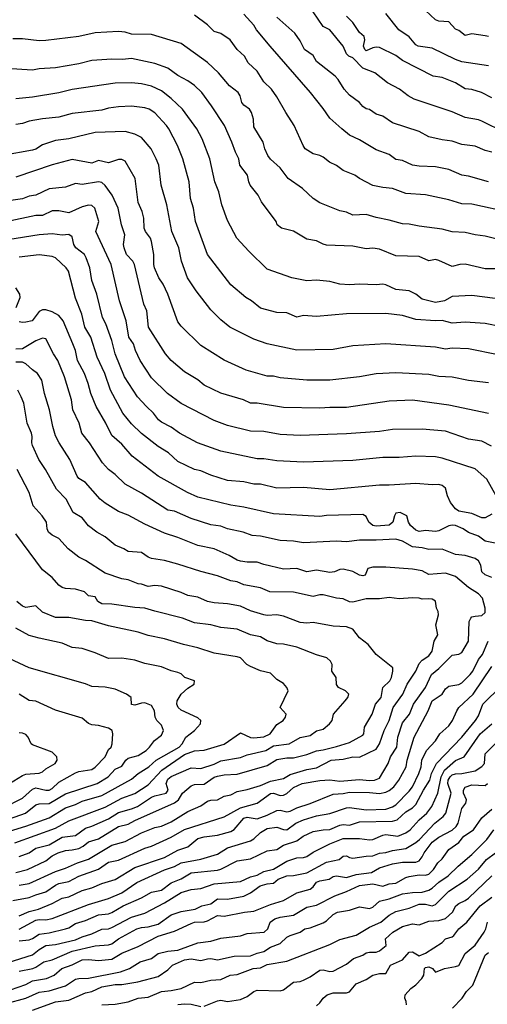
# Model space of a CAD drawing. Header units: metres. Extents: x -46681 to -43747, y -240911 to -237677.
# Tile 986 of 1056: x -44467 to -44396, y -238529 to -238380. Entities that reach past the tile are written whole.
import ezdxf

# ---------------------------------------------------------------- set-up
doc = ezdxf.new("R2010")
doc.units = ezdxf.units.M
doc.layers.add('CONTOUR_INDEX', color=1, linetype='Continuous')
doc.layers.add('CONTOUR_INTER', color=3, linetype='Continuous')

msp = doc.modelspace()

# ---------------------------------------------------------------- linework, layer by layer
at = {"layer": 'CONTOUR_INDEX'}
for points, elevation in [([(-44395.6, -238387.46), (-44399.6, -238386.89), (-44400.6, -238386.52), (-44404.1, -238384.79), (-44406.24, -238384.52), (-44406.6, -238384.31), (-44407.6, -238383.09), (-44409.15, -238382.02), (-44411.1, -238379.57)], 120), ([(-44392.1, -238409.73), (-44398.1, -238408.38), (-44399.6, -238408.36), (-44401.6, -238407.74), (-44405.1, -238406.96), (-44408.1, -238406.76), (-44410.1, -238406.04), (-44411.6, -238405.88), (-44413.1, -238405.56), (-44415.1, -238404.53), (-44415.83, -238404.02), (-44417.6, -238403.3), (-44418.6, -238402.55), (-44419.66, -238402.02), (-44420.6, -238401.29), (-44421.1, -238401.03), (-44422.1, -238400.79), (-44423.32, -238400.02), (-44423.65, -238399.52), (-44424.99, -238396.52), (-44426.28, -238394.52), (-44427.6, -238392.15), (-44428.43, -238391.02), (-44429.6, -238389.89), (-44430.6, -238388.27), (-44431.95, -238387.02), (-44432.52, -238386.02), (-44433.6, -238385.02), (-44434.69, -238383.52), (-44436.1, -238382.56), (-44437.1, -238382.28), (-44438.1, -238381.29), (-44440.1, -238379.82)], 115), ([(-44394.1, -238431.21), (-44398.6, -238430.29), (-44401.1, -238430.2), (-44402.1, -238430.35), (-44403.6, -238430.01), (-44411.1, -238429.51), (-44416.1, -238429.83), (-44419.1, -238430.36), (-44424.6, -238430.48), (-44429.1, -238429.53), (-44431.1, -238428.83), (-44434.71, -238427.02), (-44436.1, -238425.9), (-44437.6, -238424.4), (-44439.81, -238421.52), (-44441.16, -238419.52), (-44442.07, -238417.02), (-44442.46, -238415.02), (-44443.49, -238412.52), (-44444.29, -238408.52), (-44445.13, -238405.52), (-44445.5, -238402.52), (-44445.86, -238401.52), (-44446.64, -238400.02), (-44448.1, -238398.31), (-44449.1, -238397.81), (-44450.6, -238397.41), (-44455.1, -238397.54), (-44459.1, -238398.5), (-44461.1, -238398.76), (-44463.1, -238399.44), (-44464.1, -238400.08), (-44464.6, -238400.24), (-44469.1, -238401.04)], 110), ([(-44395.1, -238455.28), (-44396.1, -238455.85), (-44396.6, -238455.83), (-44398.1, -238455.18), (-44400.1, -238454.85), (-44400.6, -238454.48), (-44401.35, -238453.52), (-44401.81, -238452.52), (-44402.1, -238451.34), (-44402.6, -238450.95), (-44403.1, -238450.78), (-44404.1, -238450.86), (-44406.6, -238450.65), (-44410.6, -238450.92), (-44412.1, -238450.9), (-44419.6, -238451.62), (-44423.6, -238451.28), (-44427.6, -238451.38), (-44430.1, -238450.77), (-44431.1, -238450.74), (-44432.6, -238450.41), (-44435.1, -238450.19), (-44437.6, -238449.41), (-44439.1, -238448.76), (-44440.1, -238448.51), (-44442.6, -238447.34), (-44444.04, -238446.02), (-44445.6, -238445.07), (-44448.1, -238443.09), (-44449.6, -238441.62), (-44450.93, -238440.02), (-44452.78, -238436.52), (-44453.66, -238434.02), (-44454.8, -238431.52), (-44455.79, -238428.52), (-44456.69, -238427.02), (-44457.14, -238425.02), (-44458.1, -238422.63), (-44459.17, -238418.52), (-44459.48, -238418.02), (-44461.1, -238416.53), (-44461.6, -238416.3), (-44463.6, -238416.05), (-44466.6, -238416.42)], 105), ([(-44467.1, -238509.51), (-44465.38, -238509.02), (-44462.6, -238507.72), (-44461.6, -238506.95), (-44460.71, -238506.52), (-44459.6, -238506.15), (-44458.6, -238506.08), (-44457.6, -238505.85), (-44456.91, -238505.52), (-44456.1, -238504.87), (-44454.6, -238504.38), (-44451.6, -238502.55), (-44450.1, -238502.18), (-44449.1, -238501.61), (-44443.1, -238498.98), (-44442.48, -238498.52), (-44441.92, -238497.52), (-44440.6, -238496.39), (-44440.1, -238496.19), (-44438.6, -238496.13), (-44437.1, -238495.09), (-44436.6, -238494.91), (-44435.6, -238494.72), (-44433.6, -238494.62), (-44429.1, -238493.3), (-44427.6, -238492.41), (-44426.1, -238492.17), (-44425.1, -238492.16), (-44423.1, -238491.66), (-44421.6, -238491.07), (-44420.6, -238490.95), (-44418.6, -238490.44), (-44416.6, -238489.83), (-44414.6, -238488.71), (-44414.46, -238488.52), (-44414.33, -238487.52), (-44413.19, -238485.52), (-44412.7, -238484.02), (-44411.85, -238483.02), (-44411.56, -238481.52), (-44410.53, -238480.52), (-44410.27, -238480.02), (-44410.04, -238479.02), (-44410.08, -238478.52), (-44412.6, -238476.5), (-44413.79, -238475.02), (-44415.09, -238474.02), (-44416.1, -238472.69), (-44417.1, -238472.32), (-44419.1, -238472.25), (-44422.1, -238471.66), (-44423.1, -238471.8), (-44424.1, -238471.7), (-44426.6, -238470.71), (-44427.6, -238470.53), (-44429.1, -238470.63), (-44429.6, -238470.54), (-44431.6, -238469.91), (-44433.1, -238469.23), (-44435.1, -238468.83), (-44437.1, -238468.71), (-44438.1, -238468.52), (-44439.6, -238467.87), (-44441.1, -238467.58), (-44442.1, -238467.13), (-44445.1, -238466.19), (-44446.1, -238466.09), (-44447.1, -238466.22), (-44448.1, -238465.87), (-44448.6, -238465.85), (-44450.1, -238465.2), (-44451.1, -238465.09), (-44453.6, -238464.24), (-44456.6, -238462.28), (-44457.6, -238461.81), (-44459.22, -238460.52), (-44460.6, -238458.97), (-44461.6, -238458.48), (-44462.19, -238458.02), (-44462.37, -238457.52), (-44462.48, -238456.52), (-44463.15, -238455.52), (-44464.48, -238454.02), (-44465.08, -238452.02), (-44466.94, -238448.52)], 100), ([(-44469.1, -238499.78), (-44466.1, -238498.26), (-44464.6, -238496.88), (-44464.1, -238496.7), (-44462.6, -238497.04), (-44462.1, -238497.04), (-44461.6, -238496.79), (-44460.6, -238495.85), (-44458.1, -238494.4), (-44457.6, -238494.21), (-44455.6, -238493.9), (-44455.1, -238493.55), (-44453.6, -238492.02), (-44453.1, -238490.9), (-44452.67, -238490.52), (-44452.52, -238490.02), (-44452.46, -238488.52), (-44452.55, -238488.02), (-44453.1, -238487.68), (-44454.6, -238487.25), (-44455.6, -238487.16), (-44456.1, -238486.96), (-44457.1, -238486.16), (-44461.1, -238484.96), (-44464.1, -238483.6), (-44465.1, -238483.46), (-44466.6, -238482.54)], 95), ([(-44466.6, -238519.82), (-44465.1, -238519.69), (-44464.6, -238519.5), (-44463.6, -238518.81), (-44462.1, -238518.62), (-44459.6, -238518), (-44459.1, -238517.85), (-44458.1, -238517.21), (-44456.6, -238516.78), (-44454.6, -238515.88), (-44453.1, -238515.75), (-44452.6, -238515.57), (-44450.86, -238514.52), (-44448.1, -238513.35), (-44446.6, -238512.47), (-44445.1, -238512.16), (-44443.6, -238511.08), (-44442.1, -238510.44), (-44440.6, -238509.54), (-44436.6, -238509.15), (-44436.1, -238509.01), (-44433.6, -238507.74), (-44431.6, -238507.44), (-44429.1, -238506.2), (-44427.6, -238506), (-44426.6, -238505.35), (-44424.6, -238504.7), (-44423.62, -238504.02), (-44422.1, -238503.29), (-44420.6, -238503.03), (-44419.6, -238503), (-44418.1, -238502.36), (-44417.6, -238502.26), (-44416.6, -238502.33), (-44415.1, -238501.85), (-44410.1, -238501.74), (-44409.42, -238501.52), (-44408.1, -238500.33), (-44407.1, -238499.7), (-44406.6, -238499.2), (-44405.44, -238497.02), (-44404.46, -238495.52), (-44404.19, -238494.52), (-44403.43, -238493.02), (-44399.6, -238489.01), (-44397.54, -238486.52), (-44397.1, -238485.79), (-44396.46, -238484.02), (-44393.6, -238481.24)], 105), ([(-44464.6, -238530.32), (-44461.1, -238529.06), (-44459.1, -238528.83), (-44456.6, -238527.69), (-44455.6, -238527.51), (-44454.1, -238526.81), (-44452.1, -238526.43), (-44451.1, -238526.45), (-44448.68, -238526.02), (-44445.6, -238525.25), (-44444.1, -238524.21), (-44443.4, -238523.52), (-44441.6, -238522.7), (-44440.6, -238522.58), (-44439.1, -238522.83), (-44438.1, -238522.54), (-44437.6, -238522.53), (-44436.6, -238522.72), (-44434.1, -238522.15), (-44431.6, -238522.12), (-44430.6, -238521.68), (-44429.6, -238521.45), (-44428.6, -238520.81), (-44427.1, -238520.25), (-44426.1, -238519.29), (-44425.61, -238519.02), (-44424.1, -238518.53), (-44423.36, -238518.02), (-44422.6, -238517.86), (-44420.6, -238517.12), (-44420.1, -238516.82), (-44419.1, -238515.86), (-44418.45, -238515.52), (-44416.6, -238515.2), (-44415.1, -238514.69), (-44413.6, -238514.94), (-44413.1, -238514.75), (-44412.1, -238513.83), (-44410.6, -238513.46), (-44408.6, -238512.73), (-44407.1, -238512.5), (-44405.6, -238512.46), (-44404.6, -238512.18), (-44404.1, -238511.89), (-44403.1, -238510.96), (-44401.68, -238510.02), (-44400.17, -238508.52), (-44398.1, -238506.76), (-44395.84, -238504.52), (-44394.76, -238503.02)], 110), ([(-44401.02, -238530.02), (-44399.58, -238528.52), (-44398.89, -238527.52), (-44397.98, -238526.52), (-44396.07, -238522.02), (-44395.6, -238521.6)], 115)]:
    msp.add_lwpolyline(points, dxfattribs=dict(at, elevation=elevation))
at = {"layer": 'CONTOUR_INTER'}
for points, elevation in [([(-44395.6, -238405.02), (-44398.6, -238404.14), (-44399.6, -238404), (-44401.6, -238403.15), (-44403.6, -238402.77), (-44406.1, -238402.66), (-44407.1, -238402.49), (-44408.6, -238401.81), (-44409.6, -238401.62), (-44410.6, -238400.86), (-44412.6, -238400.17), (-44415.1, -238398.64), (-44416.6, -238397.96), (-44417.78, -238397.02), (-44419.6, -238395.39), (-44420.6, -238393.94), (-44422.54, -238391.52), (-44428.65, -238384.52), (-44430.7, -238382.02), (-44431.1, -238381.3), (-44432.6, -238379.63)], 116), ([(-44393.1, -238397.56), (-44396.6, -238395.83), (-44397.1, -238395.64), (-44399.1, -238395.29), (-44401.1, -238394.43), (-44406.83, -238392.52), (-44407.72, -238392.02), (-44409.07, -238391.02), (-44410.86, -238390.02), (-44412.81, -238388.52), (-44414.6, -238387.81), (-44416.1, -238386.28), (-44416.72, -238386.02), (-44417.1, -238385.67), (-44417.59, -238384.52), (-44419.6, -238382.04), (-44420.63, -238381.52), (-44422.1, -238379.29)], 118), ([(-44395.6, -238383.05), (-44396.1, -238382.92), (-44398.1, -238382.61), (-44399.1, -238382.88), (-44400.1, -238382.1), (-44400.6, -238381.92), (-44401.6, -238380.79), (-44403.1, -238380.72), (-44403.6, -238380.51), (-44405.1, -238379.08)], 121), ([(-44395.1, -238400.52), (-44396.1, -238400.26), (-44397.6, -238399.63), (-44399.6, -238399.38), (-44401.1, -238398.85), (-44402.6, -238398.67), (-44404.6, -238398.22), (-44406.1, -238397.41), (-44410.1, -238396.09), (-44411.6, -238395.1), (-44412.6, -238394.77), (-44413.6, -238394.08), (-44414.1, -238393.98), (-44414.6, -238393.61), (-44415.1, -238393.01), (-44416.6, -238391.9), (-44417.42, -238391.02), (-44418.35, -238389.52), (-44418.8, -238389.02), (-44421.6, -238386.79), (-44422.1, -238385.91), (-44423.42, -238385.02), (-44424.1, -238383.7), (-44424.92, -238382.52), (-44427.6, -238380.1)], 117), ([(-44395.1, -238392.31), (-44396.63, -238391.52), (-44398.1, -238391.07), (-44399.1, -238390.94), (-44400.6, -238390.05), (-44402.6, -238389.26), (-44403.96, -238389.02), (-44408.6, -238386.67), (-44409.6, -238385.93), (-44412.1, -238384.72), (-44412.6, -238384.63), (-44413.1, -238384.73), (-44414.1, -238385.21), (-44414.32, -238385.02), (-44414.5, -238384.52), (-44414.31, -238383.52), (-44414.42, -238383.02), (-44415.1, -238382.42), (-44416.1, -238380.94), (-44417.1, -238379.95)], 119), ([(-44393.1, -238414), (-44396.1, -238413.25), (-44397.6, -238413.05), (-44399.1, -238412.67), (-44401.1, -238412.6), (-44402.6, -238412.19), (-44406.1, -238411.74), (-44407.6, -238411.4), (-44408.6, -238411.38), (-44410.6, -238410.8), (-44412.6, -238410.43), (-44414.1, -238409.95), (-44416.1, -238410.05), (-44417.1, -238409.63), (-44418.1, -238409.39), (-44421.1, -238408.18), (-44422.1, -238407.52), (-44423.72, -238406.02), (-44425.9, -238404.52), (-44427.1, -238402.88), (-44428.6, -238401.57), (-44428.97, -238401.02), (-44429.43, -238400.02), (-44429.69, -238399.02), (-44431.1, -238396.71), (-44431.16, -238395.52), (-44431.46, -238394.52), (-44431.75, -238394.02), (-44432.6, -238393.42), (-44432.93, -238393.02), (-44433.17, -238392.02), (-44433.46, -238391.52), (-44434.8, -238390.52), (-44436.46, -238388.52), (-44438.1, -238386.95), (-44442.1, -238384.07), (-44446.6, -238382.71), (-44449.6, -238382.69), (-44450.6, -238382.39), (-44451.6, -238382.28), (-44455.1, -238382.5), (-44457.6, -238383.03), (-44462.6, -238383.66), (-44463.6, -238383.7), (-44466.1, -238383.39), (-44467.6, -238383.4)], 114), ([(-44394.6, -238418.19), (-44396.1, -238418.18), (-44399.1, -238417.47), (-44399.93, -238417.52), (-44401.1, -238417.83), (-44403.1, -238416.9), (-44403.6, -238416.79), (-44404.6, -238416.96), (-44406.1, -238416.33), (-44409.6, -238416.22), (-44412.1, -238415.19), (-44413.1, -238415.06), (-44414.1, -238415.13), (-44416.1, -238414.76), (-44420.1, -238414.59), (-44420.6, -238414.47), (-44421.6, -238413.94), (-44423.1, -238413.68), (-44425.1, -238412.47), (-44426.93, -238412.02), (-44427.55, -238411.52), (-44427.73, -238411.02), (-44429.93, -238408.02), (-44430.44, -238407.02), (-44431.65, -238405.52), (-44431.88, -238405.02), (-44432.08, -238404.02), (-44433.2, -238402.52), (-44433.37, -238401.52), (-44433.9, -238400.52), (-44434.43, -238399.02), (-44435.56, -238396.52), (-44437.49, -238393.52), (-44438.97, -238391.52), (-44440.1, -238390.42), (-44441.1, -238389.72), (-44442.6, -238388.93), (-44444.1, -238387.84), (-44446.1, -238387.13), (-44449.6, -238386.35), (-44450.99, -238386.52), (-44452.6, -238386.48), (-44455.6, -238386.68), (-44457.6, -238387.19), (-44461.1, -238387.78), (-44463.6, -238387.93), (-44464.6, -238388.11), (-44468.6, -238387.86)], 113), ([(-44394.6, -238422.67), (-44398.1, -238422.21), (-44401.1, -238422.34), (-44402.24, -238423.02), (-44403.6, -238423.26), (-44405.6, -238422.79), (-44406.6, -238422.01), (-44407.6, -238421.53), (-44409.6, -238421.31), (-44411.1, -238420.6), (-44411.6, -238420.5), (-44412.6, -238420.61), (-44415.1, -238420.51), (-44416.6, -238420.62), (-44418.1, -238420.51), (-44419.6, -238420.08), (-44421.6, -238419.91), (-44423.1, -238419.97), (-44425.37, -238419.52), (-44429.1, -238418.24), (-44431.85, -238415.52), (-44433.66, -238413.52), (-44435.1, -238410.85), (-44435.97, -238408.52), (-44436.42, -238406.52), (-44436.99, -238405.02), (-44437.78, -238401.52), (-44438.92, -238398.52), (-44439.74, -238397.02), (-44441.92, -238394.02), (-44443.6, -238392.4), (-44445.1, -238391.27), (-44446.6, -238390.57), (-44448.1, -238390.19), (-44449.6, -238390.05), (-44452.1, -238390.09), (-44458.6, -238391.03), (-44460.6, -238391.53), (-44464.6, -238392.22), (-44467.1, -238392.44)], 112), ([(-44393.6, -238426.94), (-44396.1, -238426.44), (-44399.1, -238426.27), (-44401.1, -238426.39), (-44402.6, -238426.01), (-44403.6, -238426.05), (-44406.6, -238425.82), (-44408.6, -238425.23), (-44411.1, -238424.96), (-44417.1, -238424.98), (-44421.6, -238425.39), (-44423.6, -238425.24), (-44424.6, -238425.47), (-44426.1, -238424.84), (-44427.6, -238424.8), (-44430.1, -238424.12), (-44431.45, -238423.02), (-44432.33, -238422.52), (-44434.6, -238420.59), (-44438.09, -238416.02), (-44439.95, -238411.02), (-44440.25, -238409.02), (-44440.67, -238407.52), (-44440.91, -238405.02), (-44441.84, -238401.52), (-44442.66, -238399.52), (-44443.97, -238397.02), (-44444.3, -238396.52), (-44446.1, -238394.57), (-44446.94, -238394.02), (-44447.6, -238393.83), (-44449.6, -238393.59), (-44451.6, -238393.66), (-44453.1, -238393.88), (-44454.1, -238394.17), (-44458.6, -238394.69), (-44460.6, -238395.26), (-44463.1, -238395.49), (-44465.1, -238395.84), (-44466.1, -238396.21), (-44467.1, -238396.32)], 111), ([(-44395.6, -238435.42), (-44398.6, -238435.06), (-44401.1, -238434.55), (-44403.1, -238434.47), (-44404.6, -238434.16), (-44409.6, -238433.92), (-44412.6, -238434.07), (-44415.1, -238434.53), (-44419.6, -238435.03), (-44423.1, -238435.04), (-44427.1, -238434.66), (-44428.1, -238434.43), (-44429.1, -238434.43), (-44432.24, -238433.52), (-44435.6, -238432), (-44439.1, -238429.78), (-44442.1, -238426.84), (-44442.6, -238426.21), (-44444.11, -238422.02), (-44444.8, -238420.52), (-44445.46, -238419.52), (-44446.12, -238418.02), (-44446.25, -238417.52), (-44446.22, -238416.02), (-44446.59, -238414.02), (-44446.75, -238413.52), (-44447.48, -238412.52), (-44447.68, -238412.02), (-44447.75, -238410.52), (-44447.99, -238409.52), (-44448.6, -238408.13), (-44449.07, -238404.52), (-44450.6, -238401.91), (-44451.1, -238401.63), (-44451.6, -238401.66), (-44453.1, -238402.15), (-44454.6, -238401.77), (-44455.6, -238402.17), (-44458.6, -238401.63), (-44461.6, -238402.45), (-44467.1, -238404.3)], 109), ([(-44395.6, -238440.08), (-44401.6, -238438.81), (-44407.1, -238438.04), (-44410.6, -238438.22), (-44417.1, -238439.16), (-44419.6, -238439.13), (-44421.1, -238439.28), (-44426.6, -238439.15), (-44430.6, -238438.52), (-44431.6, -238438.51), (-44432.65, -238438.02), (-44436.1, -238437.01), (-44438.6, -238435.76), (-44439.6, -238434.99), (-44441.6, -238433.76), (-44443.63, -238432.02), (-44444.45, -238431.02), (-44447.03, -238427.02), (-44447.31, -238424.52), (-44447.74, -238423.52), (-44449.16, -238417.52), (-44449.42, -238417.02), (-44450.39, -238416.02), (-44450.74, -238415.02), (-44450.81, -238414.52), (-44450.62, -238413.02), (-44451.11, -238411.52), (-44451.62, -238409.02), (-44452.54, -238407.02), (-44453.6, -238405.57), (-44454.1, -238405.12), (-44454.6, -238405.02), (-44457.1, -238405.44), (-44458.1, -238405.27), (-44459.6, -238405.82), (-44462.1, -238406.1), (-44464.1, -238407.01), (-44465.1, -238407.17), (-44466.1, -238407.58), (-44470.1, -238408.12)], 108), ([(-44395.13, -238445.02), (-44396.6, -238444.24), (-44398.6, -238443.92), (-44402.1, -238442.75), (-44405.6, -238442.44), (-44410.1, -238442.46), (-44412.1, -238442.81), (-44417.1, -238443.13), (-44424.1, -238443.38), (-44427.1, -238443.24), (-44429.6, -238442.8), (-44431.6, -238442.71), (-44435.1, -238441.9), (-44437.1, -238441.12), (-44442.1, -238438.57), (-44444.16, -238437.02), (-44446.6, -238434.68), (-44448.31, -238432.02), (-44449.02, -238430.52), (-44449.32, -238429.52), (-44450, -238428.52), (-44450.42, -238426.02), (-44451.45, -238423.02), (-44452.71, -238417.52), (-44455.03, -238412.52), (-44454.56, -238411.02), (-44455.18, -238409.02), (-44455.6, -238408.61), (-44456.1, -238408.53), (-44457.1, -238408.79), (-44459.1, -238409.73), (-44460.6, -238409.4), (-44461.6, -238409.42), (-44463.1, -238410.1), (-44464.1, -238410.11), (-44468.6, -238411.06)], 107), ([(-44394.4, -238452.52), (-44395.86, -238450.02), (-44397.6, -238448.41), (-44402.6, -238446.81), (-44403.6, -238446.64), (-44406.6, -238446.51), (-44409.1, -238446.73), (-44411.6, -238446.7), (-44416.1, -238447.18), (-44423.6, -238447.43), (-44427.6, -238447.24), (-44429.6, -238446.9), (-44430.6, -238446.9), (-44436.1, -238445.74), (-44439.65, -238444.52), (-44442.34, -238443.02), (-44443.6, -238442.13), (-44445.1, -238441.36), (-44445.54, -238441.02), (-44446.28, -238440.02), (-44447.36, -238439.02), (-44448.69, -238437.52), (-44450.66, -238434.52), (-44452.1, -238431.02), (-44452.59, -238429.02), (-44453.5, -238426.52), (-44454.02, -238425.52), (-44454.87, -238422.02), (-44455.6, -238419.94), (-44455.94, -238418.02), (-44456.49, -238416.52), (-44456.73, -238416.02), (-44458.05, -238415.02), (-44458.35, -238414.52), (-44458.6, -238413.34), (-44459.1, -238412.96), (-44460.1, -238413.07), (-44461.6, -238412.88), (-44463.6, -238413.04), (-44470.6, -238414.13)], 106), ([(-44467.08, -238424.02), (-44466.47, -238422.52), (-44466.52, -238422.02), (-44467.1, -238421.05)], 104), ([(-44394.6, -238459.66), (-44396.1, -238459.36), (-44397.1, -238458.6), (-44398.6, -238458.06), (-44399.4, -238457.52), (-44400.6, -238457), (-44401.1, -238456.95), (-44401.6, -238457.08), (-44403.1, -238457.82), (-44403.6, -238457.89), (-44405.1, -238457.78), (-44406.1, -238457.91), (-44406.6, -238457.71), (-44407.4, -238457.02), (-44407.68, -238456.52), (-44407.96, -238455.52), (-44408.93, -238455.02), (-44409.6, -238455.15), (-44409.83, -238455.52), (-44410.04, -238456.52), (-44410.6, -238456.95), (-44412.6, -238457.13), (-44413.1, -238457.02), (-44413.71, -238456.52), (-44414.1, -238455.66), (-44414.6, -238455.33), (-44420.1, -238455.49), (-44421.1, -238455.63), (-44428.1, -238455.22), (-44432.6, -238454.21), (-44434.6, -238453.93), (-44439.6, -238452.73), (-44441.12, -238452.02), (-44445.6, -238449.53), (-44449.54, -238446.52), (-44451.1, -238444.71), (-44452.6, -238443.41), (-44453.5, -238441.52), (-44454.96, -238439.02), (-44455.79, -238437.02), (-44456.18, -238435.52), (-44456.74, -238434.02), (-44457.8, -238432.02), (-44458.11, -238430.52), (-44458.48, -238429.52), (-44459.98, -238426.02), (-44460.6, -238425.23), (-44461.6, -238424.7), (-44462.6, -238424.39), (-44463.1, -238424.39), (-44463.6, -238424.63), (-44464.64, -238426.02), (-44465.6, -238426.27), (-44466.1, -238426.32), (-44466.6, -238426.2)], 104), ([(-44395.1, -238464.89), (-44396.1, -238464.49), (-44396.58, -238464.02), (-44396.76, -238463.02), (-44397.1, -238462.37), (-44397.6, -238462.02), (-44399.1, -238461.53), (-44400.6, -238461.39), (-44402.6, -238460.59), (-44404.6, -238460.62), (-44405.6, -238460.37), (-44407.1, -238460.24), (-44408.6, -238459.35), (-44409.6, -238459.08), (-44412.6, -238459.24), (-44415.1, -238459.22), (-44417.1, -238459.46), (-44418.6, -238459.38), (-44423.6, -238459.63), (-44425.1, -238459.37), (-44427.1, -238459.29), (-44430.1, -238458.63), (-44431.34, -238458.52), (-44432.7, -238458.02), (-44435.1, -238457.53), (-44436.1, -238457.11), (-44437.6, -238456.9), (-44440.6, -238455.94), (-44443.1, -238454.82), (-44444.1, -238454.69), (-44448.1, -238452.12), (-44450.6, -238450.76), (-44452.1, -238449.31), (-44453.1, -238448.53), (-44454, -238447.52), (-44455.99, -238444.52), (-44457.15, -238443.02), (-44457.52, -238441.52), (-44458.5, -238439.52), (-44458.69, -238438.02), (-44459.78, -238434.52), (-44460.76, -238432.02), (-44461.42, -238431.02), (-44462.6, -238428.75), (-44463.1, -238428.65), (-44464.1, -238429.07), (-44466.1, -238430.28), (-44467.1, -238430.33)], 103), ([(-44467.6, -238513.74), (-44465.1, -238513.3), (-44464.1, -238512.86), (-44462.6, -238512.41), (-44461.1, -238511.4), (-44460.6, -238511.18), (-44459.1, -238510.88), (-44457.6, -238510.03), (-44454.6, -238509.01), (-44453.1, -238507.91), (-44451.6, -238507.61), (-44447.6, -238505.81), (-44446.6, -238505.51), (-44443.6, -238504.17), (-44441.6, -238503), (-44435.6, -238501.05), (-44433.1, -238499.73), (-44430.6, -238499), (-44428.6, -238497.57), (-44428.1, -238497.5), (-44427.1, -238497.85), (-44426.6, -238497.78), (-44426.1, -238497.53), (-44425.1, -238496.66), (-44423.78, -238496.02), (-44421.1, -238495.58), (-44419.6, -238495.49), (-44418.1, -238495.68), (-44415.1, -238495.42), (-44413.6, -238495.6), (-44412.83, -238495.52), (-44412.1, -238495.21), (-44410.75, -238493.02), (-44410.42, -238492.02), (-44409.48, -238490.52), (-44409.31, -238489.02), (-44408.6, -238486.87), (-44407.56, -238485.52), (-44406.95, -238484.02), (-44405.1, -238481.52), (-44404.22, -238479.52), (-44403.1, -238478.64), (-44401.1, -238476.64), (-44400.1, -238476.49), (-44399.6, -238476.21), (-44398.63, -238474.52), (-44398.52, -238471.52), (-44398.28, -238471.02), (-44398.1, -238470.82), (-44397.6, -238470.7), (-44396.6, -238470.64), (-44396.1, -238470.15), (-44396.1, -238469.49), (-44396.51, -238468.02), (-44397.1, -238467.34), (-44398.6, -238466.39), (-44400.6, -238464.71), (-44402.1, -238464.24), (-44404.6, -238464.42), (-44405.6, -238463.87), (-44407.1, -238463.6), (-44411.1, -238463.3), (-44413.1, -238463.33), (-44413.84, -238463.52), (-44414.27, -238464.52), (-44414.6, -238464.62), (-44415.1, -238464.54), (-44416.1, -238463.98), (-44417.6, -238463.63), (-44418.1, -238463.64), (-44418.9, -238464.02), (-44419.6, -238464.11), (-44421.6, -238463.78), (-44423.1, -238464), (-44424.6, -238463.49), (-44426.6, -238463.6), (-44429.6, -238462.9), (-44430.6, -238462.53), (-44432.1, -238462.55), (-44433.1, -238462.39), (-44433.6, -238462.27), (-44434.84, -238461.52), (-44437.1, -238460.55), (-44439.6, -238460.02), (-44442.6, -238458.82), (-44444.6, -238458.16), (-44447.6, -238456.8), (-44450.1, -238455.43), (-44451.6, -238454.87), (-44453.6, -238453.64), (-44454.36, -238453.02), (-44456.59, -238450.52), (-44457.6, -238449.88), (-44457.85, -238449.52), (-44458.93, -238447.02), (-44460.57, -238444.52), (-44461.1, -238443.44), (-44461.54, -238442.02), (-44462.03, -238439.52), (-44462.79, -238437.02), (-44463.18, -238435.02), (-44463.83, -238434.02), (-44464.6, -238433.48), (-44465.6, -238432.53), (-44466.1, -238432.29), (-44467.1, -238432.32)], 102), ([(-44466.6, -238511.4), (-44465.1, -238511.15), (-44461.1, -238509.33), (-44459.6, -238508.85), (-44457.8, -238508.02), (-44456.1, -238507.5), (-44452.6, -238505.38), (-44450.6, -238504.8), (-44448.1, -238503.49), (-44446.1, -238502.69), (-44445.1, -238502.49), (-44443.6, -238501.85), (-44441.1, -238500.29), (-44439.1, -238499.4), (-44438.1, -238498.69), (-44437.6, -238498.54), (-44436.6, -238498.52), (-44435.6, -238497.93), (-44434.6, -238497.75), (-44433.6, -238497.23), (-44432.1, -238496.94), (-44430.1, -238496.34), (-44428.6, -238495.66), (-44426.6, -238495.26), (-44425.6, -238494.67), (-44423.1, -238493.9), (-44421.6, -238493.65), (-44419.41, -238492.52), (-44417.6, -238492.36), (-44416.1, -238492.02), (-44415.1, -238492.05), (-44412.6, -238490.83), (-44412.06, -238490.02), (-44411.37, -238488.02), (-44410.61, -238486.52), (-44409.99, -238484.52), (-44408.57, -238482.52), (-44407.87, -238481.02), (-44406.6, -238479.04), (-44406.1, -238477.88), (-44405.6, -238477.38), (-44404.6, -238476.73), (-44404.11, -238476.02), (-44403.81, -238474.52), (-44403.23, -238473.52), (-44403.57, -238472.02), (-44403.14, -238470.52), (-44403.21, -238470.02), (-44403.47, -238469.52), (-44403.6, -238468.47), (-44404.1, -238468.13), (-44404.6, -238468.08), (-44405.6, -238468.16), (-44406.1, -238468.01), (-44407.1, -238467.95), (-44409.1, -238468.09), (-44410.6, -238467.88), (-44412.1, -238468.1), (-44414.1, -238468.11), (-44416.1, -238468.62), (-44416.6, -238468.54), (-44417.6, -238468.08), (-44418.6, -238467.99), (-44420.6, -238467.49), (-44421.1, -238467.49), (-44422.1, -238467.77), (-44425.1, -238467.09), (-44428.68, -238467.02), (-44430.1, -238466.42), (-44432.6, -238465.98), (-44433.6, -238465.51), (-44434.6, -238465.39), (-44436.6, -238464.63), (-44439.1, -238463.98), (-44442.6, -238462.84), (-44444.6, -238462.32), (-44446.6, -238462.01), (-44447.1, -238461.81), (-44448.1, -238461.09), (-44450.1, -238460.93), (-44450.76, -238460.52), (-44452.1, -238459.96), (-44453.6, -238458.73), (-44454.86, -238458.02), (-44456.1, -238457.08), (-44457.1, -238455.83), (-44458.47, -238455.02), (-44459.51, -238453.02), (-44460.99, -238451.52), (-44462.65, -238448.52), (-44463.65, -238447.02), (-44464.6, -238444.9), (-44464.72, -238444.52), (-44464.63, -238443.52), (-44464.74, -238443.02), (-44465.42, -238441.52), (-44465.92, -238438.52), (-44466.3, -238437.52), (-44466.84, -238436.52)], 101), ([(-44466.6, -238507.09), (-44465.1, -238506.52), (-44464.1, -238505.83), (-44462.1, -238505.29), (-44460.1, -238504.15), (-44458.1, -238503.91), (-44456.6, -238502.79), (-44455.6, -238502.48), (-44453.1, -238501.4), (-44451.6, -238500.42), (-44449.6, -238499.89), (-44448.69, -238499.52), (-44446.6, -238498.1), (-44446.1, -238497.88), (-44444.37, -238497.52), (-44444.06, -238497.02), (-44444.36, -238496.02), (-44444.1, -238495.39), (-44443.6, -238494.97), (-44440.6, -238493.64), (-44439.1, -238493.74), (-44437.1, -238493.11), (-44436.1, -238492.59), (-44433.1, -238492.12), (-44432.1, -238491.69), (-44429.28, -238491.02), (-44428.1, -238490.36), (-44425.76, -238490.02), (-44424.1, -238489.07), (-44422.6, -238488.77), (-44421.6, -238488.08), (-44420.6, -238487.79), (-44419.63, -238487.02), (-44419.25, -238486.52), (-44419.03, -238485.52), (-44417.26, -238483.52), (-44416.89, -238483.02), (-44416.71, -238482.52), (-44417.21, -238482.02), (-44418.28, -238481.52), (-44418.6, -238481.05), (-44418.64, -238480.02), (-44419.28, -238479.02), (-44419.25, -238478.02), (-44419.49, -238477.52), (-44420.07, -238477.02), (-44421.6, -238476.59), (-44424.6, -238475.39), (-44426.6, -238474.97), (-44427.6, -238474.89), (-44429.1, -238474.43), (-44430.1, -238473.85), (-44431.6, -238473.53), (-44433.6, -238472.67), (-44436.1, -238472.45), (-44437.6, -238472.03), (-44440.1, -238471.74), (-44441.92, -238471.02), (-44446.1, -238469.98), (-44447.6, -238469.49), (-44449.1, -238469.4), (-44452.6, -238468.91), (-44454.1, -238468.85), (-44454.71, -238468.52), (-44455.1, -238467.79), (-44456.1, -238467.64), (-44456.72, -238467.02), (-44458.1, -238466.63), (-44459.6, -238466.55), (-44460.1, -238466.36), (-44460.6, -238466.02), (-44461.6, -238464.87), (-44463.1, -238463.7), (-44467.1, -238458.28)], 99), ([(-44467.28, -238505.02), (-44461.1, -238502.81), (-44459.1, -238501.67), (-44453.6, -238499.6), (-44451.1, -238498.23), (-44449.1, -238497.56), (-44447.1, -238496.21), (-44445.02, -238494.02), (-44441.6, -238491.64), (-44440.1, -238491.09), (-44438.6, -238490.97), (-44435.6, -238490.1), (-44433.1, -238488.38), (-44431.6, -238489.06), (-44431.1, -238489.12), (-44429.6, -238488.95), (-44428.64, -238488.52), (-44427.6, -238487.13), (-44426.68, -238486.52), (-44426.32, -238486.02), (-44426.23, -238485.52), (-44427.12, -238484.52), (-44425.91, -238482.02), (-44426.11, -238481.52), (-44426.6, -238480.91), (-44427.6, -238480.28), (-44428.6, -238479.32), (-44430.1, -238479), (-44431.6, -238478.34), (-44432.17, -238478.02), (-44433.1, -238477.02), (-44433.6, -238476.87), (-44437.1, -238476.3), (-44439.6, -238475.5), (-44441.74, -238475.02), (-44444.6, -238474.17), (-44447.1, -238473.66), (-44448.6, -238473.15), (-44453.1, -238472.17), (-44455.6, -238471.44), (-44456.6, -238471.39), (-44459.1, -238470.91), (-44461.1, -238470.91), (-44463.1, -238470.09), (-44464.1, -238469.17), (-44465.6, -238469.39), (-44466.1, -238469.22), (-44466.97, -238468.52)], 98), ([(-44468.1, -238503.22), (-44465.6, -238502.5), (-44462.1, -238501.21), (-44459.6, -238499.71), (-44458.1, -238499.19), (-44457.1, -238498.7), (-44454.1, -238497.86), (-44449.6, -238495.36), (-44448.6, -238494.54), (-44446.99, -238493.52), (-44445.88, -238492.52), (-44442.4, -238490.52), (-44441.93, -238490.02), (-44441.41, -238489.02), (-44440.08, -238488.02), (-44439.18, -238487.02), (-44439.14, -238486.52), (-44439.6, -238486.11), (-44442.1, -238484.96), (-44442.55, -238484.52), (-44442.77, -238484.02), (-44442.7, -238483.52), (-44442.09, -238482.52), (-44441.1, -238481.62), (-44440.12, -238481.02), (-44440.08, -238480.52), (-44441.52, -238480.02), (-44442.1, -238479.44), (-44442.6, -238479.23), (-44443.6, -238478.99), (-44445.1, -238478.37), (-44447.6, -238477.89), (-44449.1, -238477.36), (-44451.1, -238477.07), (-44453.1, -238477.1), (-44455.1, -238476.25), (-44457.1, -238475.61), (-44458.6, -238475.48), (-44460.1, -238474.82), (-44463.6, -238474.07), (-44465.1, -238473.62), (-44467.1, -238472.54)], 97), ([(-44466.6, -238516.05), (-44465.1, -238515.4), (-44463.7, -238515.02), (-44461.6, -238514.2), (-44460.1, -238513.38), (-44459.1, -238513.17), (-44457.1, -238512.23), (-44455.6, -238511.83), (-44454.1, -238511.14), (-44452.1, -238510.55), (-44449.1, -238508.76), (-44444.6, -238507.24), (-44442.6, -238506.12), (-44441.1, -238505.63), (-44439.6, -238504.35), (-44438.6, -238504.08), (-44436.6, -238503.84), (-44434.6, -238503.3), (-44434.1, -238502.98), (-44432.6, -238501.28), (-44432.1, -238501.15), (-44430.6, -238501.36), (-44429.1, -238500.83), (-44427.6, -238500.12), (-44427.1, -238500.07), (-44426.1, -238500.32), (-44425.6, -238500.2), (-44424.6, -238499.7), (-44422.6, -238499.05), (-44419.1, -238497.64), (-44417.6, -238497.56), (-44416.6, -238497.33), (-44413.6, -238497.37), (-44412.1, -238497.54), (-44411.1, -238497.36), (-44410.6, -238497.11), (-44409.92, -238496.52), (-44409.16, -238495.52), (-44408.07, -238493.52), (-44407.91, -238492.52), (-44406.84, -238489.02), (-44404.72, -238485.02), (-44404.1, -238483.53), (-44402.61, -238482.52), (-44402.1, -238481.73), (-44401.6, -238481.3), (-44400.1, -238481.05), (-44399.6, -238480.79), (-44398.38, -238479.52), (-44397.97, -238479.02), (-44397.1, -238477.26), (-44396.51, -238476.52), (-44395.63, -238474.52)], 103), ([(-44468.1, -238501.39), (-44465.68, -238500.52), (-44464.1, -238499.24), (-44463.6, -238499.11), (-44462.1, -238499.07), (-44459.6, -238497.62), (-44454.81, -238496.02), (-44453.16, -238495.02), (-44452.1, -238493.85), (-44451.1, -238493.42), (-44450.49, -238492.52), (-44450.1, -238492.18), (-44448.6, -238491.81), (-44447.41, -238491.02), (-44446.88, -238490.52), (-44446.16, -238489.52), (-44445.1, -238488.71), (-44444.77, -238488.02), (-44445.1, -238487.21), (-44445.8, -238486.52), (-44446.02, -238486.02), (-44446.13, -238485.02), (-44446.6, -238484.24), (-44447.6, -238483.82), (-44448.1, -238483.86), (-44449.1, -238484.19), (-44449.6, -238484.07), (-44449.69, -238483.02), (-44450.38, -238482.52), (-44452.1, -238481.78), (-44453.6, -238481.48), (-44455.6, -238481.38), (-44456.6, -238480.97), (-44465.12, -238478.52), (-44471.1, -238475.78)], 96), ([(-44466.6, -238518.09), (-44464.1, -238516.73), (-44463.6, -238516.62), (-44462.6, -238516.68), (-44461.6, -238516.45), (-44456.1, -238514.34), (-44453.1, -238513.45), (-44451.1, -238512.57), (-44448.83, -238511.02), (-44444.6, -238509.09), (-44443.1, -238508.58), (-44442.1, -238508.05), (-44439.1, -238507.48), (-44436.6, -238506.74), (-44435.1, -238505.77), (-44431.6, -238504.69), (-44431.1, -238504.42), (-44430.1, -238503.47), (-44429.1, -238502.85), (-44427.6, -238502.63), (-44426.6, -238503), (-44426.1, -238503.03), (-44424.75, -238502.02), (-44423.57, -238501.52), (-44421.6, -238500.93), (-44419.6, -238500.57), (-44417.1, -238499.7), (-44416.6, -238499.66), (-44414.1, -238500.02), (-44411.1, -238499.92), (-44410.1, -238499.57), (-44409.6, -238499.24), (-44407.6, -238497.19), (-44407.1, -238496.52), (-44406.11, -238494.52), (-44405.8, -238493.52), (-44405.7, -238492.52), (-44404.97, -238491.02), (-44403.6, -238489.57), (-44402.97, -238488.52), (-44401.6, -238487.31), (-44401.04, -238486.52), (-44400.39, -238485.02), (-44400.06, -238484.52), (-44397.91, -238482.52), (-44395.1, -238478.35)], 104), ([(-44470.1, -238523.64), (-44464.6, -238521.93), (-44463.6, -238521.13), (-44462.6, -238520.56), (-44461.1, -238520.4), (-44458.1, -238519.67), (-44457.1, -238519.24), (-44455.6, -238518.79), (-44454.1, -238518.08), (-44453.1, -238518.01), (-44452.6, -238517.84), (-44449.6, -238516.23), (-44447.6, -238515.67), (-44444.6, -238514.06), (-44442.1, -238512.52), (-44440.6, -238512.06), (-44439.1, -238511.94), (-44437.1, -238511.23), (-44433.1, -238510.86), (-44431.6, -238510.13), (-44430.6, -238509.89), (-44429.6, -238509.35), (-44428.1, -238508.98), (-44426.1, -238507.76), (-44424.6, -238507.29), (-44423.6, -238507.24), (-44423.1, -238507.07), (-44422.1, -238506.4), (-44419.6, -238505.15), (-44417.6, -238504.34), (-44415.1, -238504.37), (-44413.6, -238504.56), (-44413.1, -238504.51), (-44411.6, -238503.85), (-44411.1, -238503.77), (-44409.33, -238504.02), (-44408.08, -238503.52), (-44407.42, -238503.02), (-44406.1, -238501.53), (-44404.94, -238500.52), (-44404.14, -238499.52), (-44403.27, -238497.52), (-44402.75, -238495.02), (-44402.26, -238494.02), (-44400.6, -238492.55), (-44399.28, -238492.02), (-44396.87, -238488.52), (-44395.1, -238487.02)], 106), ([(-44468.1, -238496.01), (-44466.1, -238494.84), (-44465.6, -238494.63), (-44463.6, -238494.47), (-44463.1, -238494.27), (-44462.6, -238493.8), (-44461.16, -238493.02), (-44460.85, -238492.52), (-44460.94, -238492.02), (-44461.6, -238491.29), (-44464.6, -238490.16), (-44464.78, -238490.02), (-44465.26, -238489.02), (-44465.6, -238488.61), (-44466.1, -238488.41), (-44466.6, -238488.38)], 94), ([(-44466.6, -238524.42), (-44464.57, -238524.02), (-44464.1, -238523.84), (-44462.91, -238523.02), (-44461.6, -238522.69), (-44458.6, -238521.38), (-44455.1, -238520.6), (-44453.1, -238520.45), (-44452.6, -238520.31), (-44451.6, -238519.55), (-44448.81, -238518.02), (-44448.1, -238517.82), (-44447.1, -238517.74), (-44445.6, -238517.29), (-44443.6, -238515.91), (-44442.1, -238515.38), (-44439.99, -238515.02), (-44438.99, -238514.52), (-44437.6, -238514.26), (-44436.6, -238513.49), (-44435.1, -238513.55), (-44432.6, -238513.09), (-44431.6, -238512.58), (-44430.15, -238511.52), (-44429.1, -238511.21), (-44428.1, -238511.1), (-44427.42, -238510.52), (-44426.1, -238510.02), (-44425.1, -238509.96), (-44423.1, -238509.56), (-44420.1, -238507.95), (-44418.2, -238507.52), (-44417.6, -238507.01), (-44417.1, -238506.97), (-44416.6, -238507.24), (-44416.1, -238507.33), (-44414.1, -238507.01), (-44413.1, -238506.99), (-44412.1, -238506.55), (-44411.1, -238506.48), (-44410.1, -238506.16), (-44408.1, -238505.87), (-44406.6, -238504.94), (-44406.01, -238504.52), (-44403.69, -238502.02), (-44402.45, -238501.02), (-44402.04, -238500.52), (-44401.22, -238497.52), (-44401.72, -238496.02), (-44401.67, -238495.52), (-44401.38, -238495.02), (-44401.1, -238494.72), (-44400.6, -238494.55), (-44399.6, -238494.51), (-44397.6, -238494.12), (-44396.6, -238493.46), (-44396.21, -238493.02), (-44396.09, -238491.52), (-44393.6, -238489.08)], 107), ([(-44469.1, -238527.65), (-44465.6, -238526.44), (-44464.6, -238525.87), (-44462.47, -238525.52), (-44461.32, -238525.02), (-44460.16, -238524.02), (-44458.6, -238523.46), (-44457.1, -238522.72), (-44456.1, -238522.66), (-44454.6, -238522.83), (-44452.6, -238522.59), (-44451.1, -238521.69), (-44448.6, -238520.7), (-44445.6, -238519.11), (-44443.1, -238518.38), (-44440.6, -238517.19), (-44440.1, -238517.01), (-44438.6, -238516.97), (-44438.1, -238516.83), (-44436.6, -238516.01), (-44435.6, -238516.12), (-44432.51, -238515.52), (-44431.1, -238515.37), (-44428.6, -238514.32), (-44426.6, -238513.73), (-44424.6, -238512.56), (-44422.6, -238512.02), (-44422.1, -238511.64), (-44421.6, -238510.98), (-44421.1, -238510.75), (-44419.69, -238510.52), (-44419.1, -238510.08), (-44418.6, -238509.99), (-44417.1, -238510.25), (-44415.6, -238509.82), (-44413.3, -238509.52), (-44412.1, -238508.78), (-44410.1, -238508.17), (-44408.6, -238507.92), (-44406.6, -238507.92), (-44406.1, -238507.73), (-44405.6, -238507.12), (-44405.34, -238506.52), (-44404.1, -238504.89), (-44403.1, -238504.13), (-44401.1, -238503.1), (-44400.5, -238502.52), (-44400.19, -238502.02), (-44399.6, -238499.82), (-44399, -238499.02), (-44398.92, -238498.52), (-44399.35, -238497.52), (-44399.39, -238497.02), (-44399.1, -238496.61), (-44398.1, -238496.24), (-44396.1, -238496.32), (-44395.72, -238496.02)], 108), ([(-44468.6, -238529.32), (-44465.6, -238528.5), (-44463.6, -238527.59), (-44462.1, -238527.41), (-44459.6, -238526.65), (-44458.1, -238525.65), (-44457.6, -238525.53), (-44456.1, -238525.5), (-44451.26, -238524.52), (-44449.94, -238524.02), (-44448.33, -238523.02), (-44446.6, -238522.5), (-44445.6, -238521.77), (-44444.1, -238521.39), (-44442.6, -238521.26), (-44439.6, -238520.14), (-44437.6, -238519.88), (-44436.1, -238519.43), (-44433.1, -238519.07), (-44432.1, -238518.74), (-44429.54, -238518.52), (-44428.96, -238518.02), (-44428.61, -238517.02), (-44427.93, -238516.52), (-44427.1, -238516.26), (-44425.1, -238515.94), (-44423.1, -238514.73), (-44421.6, -238514.46), (-44418.84, -238513.02), (-44417.1, -238512.39), (-44415.1, -238511.48), (-44413.1, -238511.2), (-44411.6, -238511.58), (-44410.6, -238511.23), (-44409.6, -238511.12), (-44408.1, -238510.26), (-44407.6, -238510.09), (-44406.1, -238509.87), (-44405.1, -238509.91), (-44404.6, -238509.74), (-44403.89, -238509.02), (-44403.25, -238508.02), (-44402.6, -238507.42), (-44401.61, -238506.02), (-44400.1, -238504.95), (-44399.31, -238504.02), (-44397.87, -238503.02), (-44396.6, -238501.25), (-44395.1, -238499.94)], 109), ([(-44454.1, -238529.53), (-44452.1, -238529.4), (-44450.1, -238529.07), (-44448.6, -238528.53), (-44447.1, -238528.34), (-44445.1, -238527.48), (-44443.6, -238527.36), (-44442.1, -238527.02), (-44440.1, -238526.11), (-44439.1, -238526.15), (-44437.6, -238525.76), (-44436.1, -238525.66), (-44434.66, -238525.02), (-44433.6, -238524.93), (-44431.22, -238524.02), (-44430.1, -238523.91), (-44429.1, -238523.43), (-44426.1, -238522.89), (-44419.6, -238520.37), (-44418.1, -238519.64), (-44415.6, -238519), (-44413.6, -238517.78), (-44411.88, -238517.02), (-44410.6, -238515.93), (-44409.6, -238515.38), (-44407.6, -238514.9), (-44406.1, -238514.29), (-44405.1, -238514.31), (-44404.1, -238514.52), (-44403.6, -238514.36), (-44401.6, -238512.34), (-44398.83, -238510.52), (-44397.1, -238509.01), (-44395.87, -238507.52), (-44394.54, -238506.52)], 111), ([(-44438.6, -238529.71), (-44436.6, -238528.91), (-44436.1, -238528.83), (-44435.1, -238529), (-44433.1, -238528.73), (-44432.1, -238528.23), (-44431.1, -238527.51), (-44430.6, -238527.32), (-44427.1, -238527.38), (-44426.6, -238527.27), (-44425.1, -238526.09), (-44424.1, -238525.99), (-44423.6, -238525.78), (-44422.6, -238525.28), (-44421.1, -238524.28), (-44420.6, -238524.24), (-44419.6, -238524.48), (-44419.1, -238524.41), (-44417.1, -238523.37), (-44416.04, -238522.52), (-44414.6, -238522.02), (-44414.1, -238521.64), (-44413.6, -238521.53), (-44412.6, -238521.55), (-44412.1, -238521.35), (-44411.08, -238520.52), (-44411.17, -238519.52), (-44410.08, -238518.52), (-44408.6, -238517.65), (-44407.1, -238517.28), (-44406.1, -238517.43), (-44404.6, -238516.88), (-44403.1, -238516.77), (-44402.1, -238516.45), (-44401.01, -238515.52), (-44400.53, -238514.52), (-44400.1, -238514.17), (-44399.1, -238513.74), (-44398.6, -238513.38), (-44395.1, -238510.02)], 112), ([(-44421.6, -238529.66), (-44421.1, -238529.22), (-44420.6, -238528.51), (-44419.99, -238528.02), (-44419.1, -238527.69), (-44417.1, -238527.69), (-44416.6, -238527.53), (-44415.6, -238526.33), (-44414.1, -238525.66), (-44413.1, -238525.05), (-44412.1, -238524.76), (-44411.1, -238524.76), (-44410.4, -238523.52), (-44408.6, -238522.71), (-44407.6, -238521.57), (-44407.1, -238521.5), (-44406.1, -238522.11), (-44405.1, -238521.68), (-44402.6, -238520.06), (-44402.1, -238519.51), (-44401.1, -238519.21), (-44400.85, -238519.02), (-44400.07, -238518.02), (-44398.84, -238517.02), (-44396.86, -238514.52), (-44395.1, -238513.24)], 113), ([(-44408, -238529.52), (-44408.03, -238529.02), (-44408.27, -238528.52), (-44408.2, -238528.02), (-44407.35, -238527.02), (-44406.6, -238526.47), (-44405.66, -238525.52), (-44405.35, -238525.02), (-44405.26, -238524.02), (-44405.1, -238523.85), (-44404.6, -238523.76), (-44404.05, -238524.02), (-44403.6, -238524.59), (-44402.24, -238524.02), (-44400.6, -238523.74), (-44400.1, -238523.54), (-44399.1, -238521.75), (-44397.6, -238520.49), (-44396.25, -238518.52), (-44395.97, -238518.02), (-44395.73, -238517.02)], 114), ([(-44442.6, -238529.46), (-44441.6, -238529.35), (-44440.6, -238529.42), (-44439.1, -238529.76)], 112)]:
    msp.add_lwpolyline(points, dxfattribs=dict(at, elevation=elevation))

doc.saveas('drawing.dxf')
